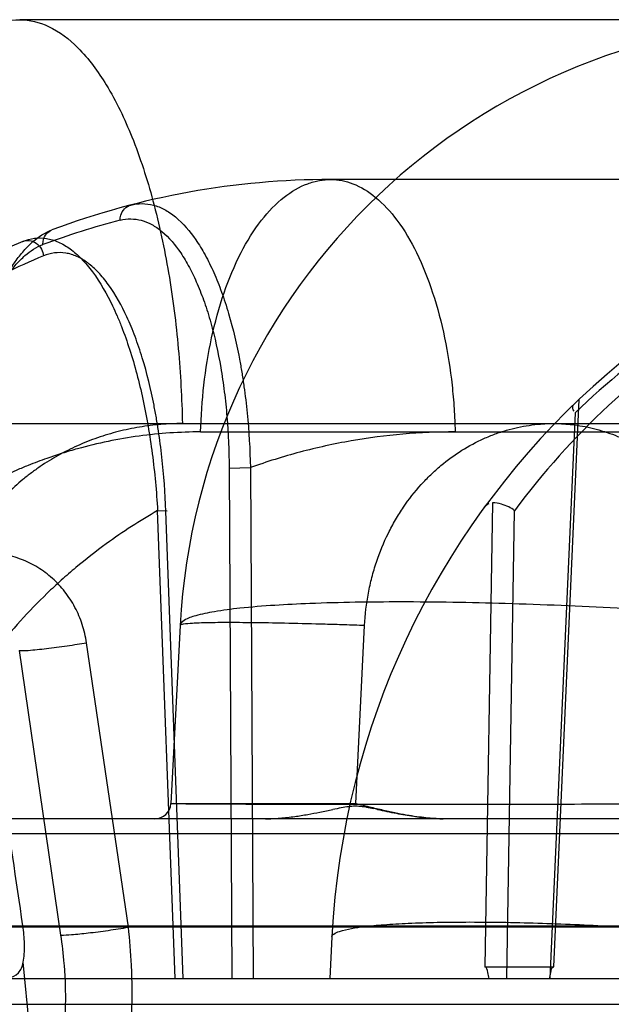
# Model space of a CAD drawing. Header units: millimetres. Extents: x 0 to 297, y 0 to 210.
# Tile 300 of 455: x 146.0368 to 146.1146, y 159.9931 to 160.1225. Entities that reach past the tile are written whole.
import ezdxf

# ---------------------------------------------------------------- set-up
doc = ezdxf.new("R2010")
doc.units = ezdxf.units.MM
doc.header["$LTSCALE"] = 16.335
doc.layers.add('INTFCLR_144815', color=7, linetype='CONTINUOUS')

msp = doc.modelspace()

# ---------------------------------------------------------------- linework, layer by layer
at = {"layer": 'INTFCLR_144815', "color": 9, "linetype": 'Continuous'}
for p, q in [((146.2432842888, 160.1224782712), (146.0368235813, 160.1224782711)), ((146.3486807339, 160.1014782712), (146.0777518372, 160.1014782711)), ((146.107067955, 159.9980053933), (146.1104030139, 160.0725745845)), ((146.1098885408, 160.0708381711), (146.1065582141, 159.9964782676)), ((146.0141136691, 160.0694090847), (146.4108861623, 160.0694090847)), ((146.0606249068, 160.0683100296), (146.3836327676, 160.0683100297)), ((146.0643793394, 160.0635467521), (146.0671743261, 160.0636200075)), ((146.0643793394, 160.0635467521), (146.0647450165, 159.9964782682)), ((146.0671743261, 160.0636200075), (146.0675361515, 159.9964782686)), ((146.0990218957, 160.058992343), (146.098008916, 159.9980053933)), ((146.0572680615, 159.9964782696), (146.0549676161, 160.0579753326)), ((146.0549676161, 160.0579753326), (146.0562362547, 160.0579412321)), ((146.0549676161, 160.0579753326), (146.0562362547, 160.0579412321)), ((146.0583501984, 159.9964782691), (146.0560564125, 160.057902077)), ((146.1008950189, 159.9964782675), (146.1019123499, 160.0579626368)), ((146.0579387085, 160.0428746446), (146.0567120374, 160.0194683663)), ((146.0511350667, 160.0032339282), (146.04561886, 160.0406072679)), ((146.0367632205, 160.0395733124), (146.0422149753, 160.0021999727)), ((146.0567120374, 160.0194683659), (146.081025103, 160.0194683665)), ((146.1219469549, 160.0174782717), (145.5572685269, 160.0174782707)), ((146.1229820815, 160.0154881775), (146.0241145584, 160.0154881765)), ((146.3020057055, 160.0032339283), (145.2806660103, 160.0032339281)), ((145.2998797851, 160.0034171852), (146.284775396, 160.0034171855)), ((146.0778957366, 160.0019735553), (146.0776077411, 159.9964782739)), ((146.0389232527, 159.9815211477), (146.0372894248, 159.998629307)), ((145.1980357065, 159.9964782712), (146.3013846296, 159.9964782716)), ((145.7482802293, 159.9931004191), (146.1536651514, 159.9931004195))]:
    msp.add_line(p, q, dxfattribs=at)
at = {"layer": 'INTFCLR_144815', "color": 6, "linetype": 'Continuous'}
for p, q in [((146.081025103, 160.0194683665), (146.0821902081, 160.0428749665)), ((146.0980089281, 159.9980053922), (146.1070679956, 159.9980053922))]:
    msp.add_line(p, q, dxfattribs=at)
at = {"layer": 'INTFCLR_144815', "color": 7, "linetype": 'Continuous'}
msp.add_line((146.0824254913, 160.0189872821), (146.0833567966, 160.0188143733), dxfattribs=at)
at = {"layer": 'INTFCLR_144815', "color": 9, "linetype": 'Continuous'}
for centre, radius, start, end in [((146.1418235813, 160.0384782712), 0.084, 90.0000000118, 176.9999999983), ((146.0777518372, 159.9964782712), 0.105, 90.0000000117, 110.4462101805), ((146.1827518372, 159.9964782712), 0.105, 90.0000000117, 176.9999999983), ((146.0758544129, 159.9964490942), 0.1029689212, 104.5142652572, 110.4442225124), ((146.0777518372, 159.9964782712), 0.105, 112.6987177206, 176.9999999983), ((146.0797038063, 159.9964451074), 0.1029774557, 112.7010860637, 118.9873985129), ((146.1810530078, 159.9965152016), 0.1028996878, 114.572943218, 133.7563142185), ((146.1844500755, 159.9965154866), 0.1028992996, 122.6350807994, 143.3332879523), ((146.0546149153, 160.0195782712), 0.0021, 270.0000000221, 357.0000000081)]:
    msp.add_arc(centre, radius, start, end, dxfattribs=at)
at = {"layer": 'INTFCLR_144815', "color": 6, "linetype": 'Continuous'}
msp.add_ellipse((145.8089783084, 160.1812760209), major_axis=(-0.5574735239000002, 3.7349190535), ratio=0.0529129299, start_param=-1.6263310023, end_param=-1.6166418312, dxfattribs=at)
at = {"layer": 'INTFCLR_144815', "color": 9, "linetype": 'Continuous'}
for points, knots in [([(146.0141136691, 160.0694090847), (146.014183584, 160.0726942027), (146.0145612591, 160.079323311), (146.0158766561, 160.089123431), (146.017983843, 160.0984674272), (146.0208310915, 160.1067953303), (146.0242897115, 160.1136305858), (146.0281939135, 160.118661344), (146.0323972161, 160.1217538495), (146.0354514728, 160.1224782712), (146.0368235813, 160.1224782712)], [0, 0, 0, 0, 0.160001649, 0.322987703, 0.4809695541, 0.6256896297, 0.7505174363, 0.8523808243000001, 0.9331865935, 1, 1, 1, 1]), ([(146.0368235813, 160.1224782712), (146.0381203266, 160.1224782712), (146.0410328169, 160.1217370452), (146.0449864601, 160.1186258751), (146.0486519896, 160.1135998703), (146.0519024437, 160.1067727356), (146.0545808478, 160.0984527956), (146.0565642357, 160.0891148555), (146.0578027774, 160.0793191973), (146.0581583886, 160.0726936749), (146.0582242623, 160.0694090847)], [0, 0, 0, 0, 0.0639202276, 0.1425429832, 0.2433331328, 0.368165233, 0.5137645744, 0.6732389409, 0.8380607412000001, 1, 1, 1, 1]), ([(146.0606249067, 160.0683100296), (146.0606776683, 160.0703645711), (146.0609634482, 160.0745168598), (146.0619587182, 160.0806529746), (146.0635552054, 160.0865073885), (146.0657159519, 160.0917294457), (146.0683488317, 160.0960161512), (146.0713196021, 160.0991607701), (146.0740669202, 160.1007930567), (146.0759774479, 160.1013184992), (146.0770012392, 160.1014558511), (146.0775036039, 160.1014782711), (146.0777518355, 160.1014782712)], [0, 0, 0, 0, 0.1530411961, 0.3094659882, 0.4621804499, 0.6039100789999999, 0.7289310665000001, 0.8347633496, 0.923165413, 0.9626138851, 0.9815155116, 1, 1, 1, 1]), ([(146.0777518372, 160.1014782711), (146.0787341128, 160.1014782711), (146.0808785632, 160.1010466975), (146.0839082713, 160.0991442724), (146.0867416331, 160.0959986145), (146.0892483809, 160.0917151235), (146.0913080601, 160.0864974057), (146.0928300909, 160.0806471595), (146.0936239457, 160.0755191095), (146.0939411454, 160.0718836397), (146.0940408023, 160.0700826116), (146.094081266, 160.0690665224), (146.0940962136, 160.0685616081), (146.0941023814, 160.0683100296)], [0, 0, 0, 0, 0.0740509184, 0.1604989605, 0.2652864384, 0.3902467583, 0.5327638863, 0.6868796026, 0.8450570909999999, 0.9233402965, 0.9619201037, 0.981028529, 1, 1, 1, 1]), ([(146.0500482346, 160.0961317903), (146.0500422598, 160.0963525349), (146.0501257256, 160.0971983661), (146.0508353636, 160.0979715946), (146.05144016, 160.0981281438)], [0, 0, 0, 0, 0.2611605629, 1, 1, 1, 1]), ([(146.05144016, 160.0981281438), (146.0523971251, 160.0983758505), (146.0539986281, 160.0983658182), (146.0556684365, 160.0976721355), (146.0566123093, 160.0970990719), (146.0581461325, 160.0959467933), (146.0594698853, 160.0943751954), (146.0606259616, 160.0925935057), (146.0614479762, 160.0911730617), (146.062406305, 160.0892141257), (146.0632446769, 160.0871073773), (146.0638677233, 160.0852938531), (146.0647928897, 160.082304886), (146.0655172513, 160.0791772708), (146.0660792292, 160.0759522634), (146.0664248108, 160.0736708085), (146.0669128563, 160.0695654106), (146.0671212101, 160.0660092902), (146.0671743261, 160.0636200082)], [0, 0, 0, 0, 0.0715343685, 0.1095653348, 0.1299825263, 0.1513156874, 0.2482079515, 0.2760557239, 0.30514592, 0.3668895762, 0.4336871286, 0.4690921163, 0.5056384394, 0.6600890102, 0.7008801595, 0.742547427, 0.8270538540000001, 1, 1, 1, 1]), ([(146.0500482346, 160.0961317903), (146.0509445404, 160.0963637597), (146.05244443, 160.0963545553), (146.05400433, 160.09569833), (146.054883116, 160.0951572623), (146.0563104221, 160.0940692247), (146.0575360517, 160.0925864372), (146.0586011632, 160.0909070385), (146.0593575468, 160.0895667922), (146.0602355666, 160.0877182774), (146.0609995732, 160.085731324), (146.0615639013, 160.0840205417), (146.062398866, 160.0811982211), (146.0630403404, 160.0782457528), (146.0635268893, 160.0752024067), (146.0638216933, 160.0730471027), (146.0642245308, 160.0691651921), (146.0643668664, 160.0658045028), (146.0643793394, 160.0635467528)], [0, 0, 0, 0, 0.0712750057, 0.1090843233, 0.1293826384, 0.1505957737, 0.2470602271, 0.2748170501, 0.3038273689, 0.3654517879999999, 0.4321757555, 0.4675691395, 0.5041169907, 0.6587355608, 0.6996159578, 0.7413933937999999, 0.8261857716, 1, 1, 1, 1]), ([(146.0289444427, 160.059431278), (146.028970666, 160.0614939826), (146.0291449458, 160.0655687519), (146.0296868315, 160.0706038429), (146.0303249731, 160.074498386), (146.0310707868, 160.0781400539), (146.0318979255, 160.0811917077), (146.032753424, 160.0836700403), (146.0333274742, 160.085190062), (146.034355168, 160.0875789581), (146.035575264, 160.0897817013), (146.0367725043, 160.0914107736), (146.0375286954, 160.092327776), (146.0388261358, 160.0936477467), (146.0401538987, 160.094520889), (146.0410724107, 160.0948633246)], [0, 0, 0, 0, 0.1588797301, 0.3138924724, 0.3897147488, 0.4627530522, 0.6001549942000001, 0.6327617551, 0.6646690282, 0.7252669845, 0.8330395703, 0.8574533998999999, 0.8809249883, 0.9245009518, 1, 1, 1, 1]), ([(146.0398878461, 160.0929322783), (146.0398784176, 160.0931367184), (146.0399358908, 160.0939209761), (146.040530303, 160.0946612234), (146.0410724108, 160.0948633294)], [0, 0, 0, 0, 0.2613045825, 1, 1, 1, 1]), ([(146.0372338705, 160.0933456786), (146.038198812, 160.0937492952), (146.0395960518, 160.0939350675), (146.0411486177, 160.0935688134), (146.0422199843, 160.0931685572), (146.0435470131, 160.0923718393), (146.0447616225, 160.0912852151), (146.0457088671, 160.0902336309), (146.0472410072, 160.088283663), (146.0485293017, 160.0860034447), (146.0496540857, 160.0835303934), (146.0504312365, 160.0816430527), (146.0517069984, 160.0780450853), (146.0526962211, 160.0742543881), (146.0533911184, 160.0708602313), (146.053826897, 160.0684698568), (146.0544730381, 160.0641858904), (146.0548197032, 160.0604722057), (146.054967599, 160.0579753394)], [0, 0, 0, 0, 0.0718393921, 0.0903706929, 0.109456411, 0.1501677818, 0.195791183, 0.2208879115, 0.2473193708, 0.3660102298, 0.3992872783, 0.4339862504, 0.5061500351, 0.6613396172, 0.7024945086, 0.7441153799, 0.8282067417, 1, 1, 1, 1]), ([(146.0372338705, 160.0933456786), (146.0374949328, 160.0934548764), (146.0381326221, 160.0935474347), (146.039068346, 160.0931807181), (146.0397418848, 160.0924067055), (146.0399360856, 160.0917554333), (146.0399623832, 160.0914449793)], [0, 0, 0, 0, 0.2221693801, 0.4826859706, 0.7553876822, 1, 1, 1, 1]), ([(146.0279075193, 160.0593580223), (146.0279807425, 160.0613223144), (146.0282326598, 160.0651976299), (146.0288393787, 160.0699801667), (146.0295080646, 160.0736740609), (146.0302700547, 160.0771239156), (146.0310934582, 160.0800128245), (146.0319333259, 160.0823576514), (146.0324940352, 160.0837951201), (146.0334921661, 160.0860529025), (146.0346656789, 160.0881342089), (146.0358103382, 160.0896733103), (146.0365313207, 160.090539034), (146.0377635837, 160.0917836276), (146.0390196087, 160.0926087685), (146.0398878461, 160.0929322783)], [0, 0, 0, 0, 0.1593385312, 0.3146008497, 0.3904909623, 0.4635624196, 0.6009589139, 0.6335537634, 0.6654477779, 0.72600517, 0.8336470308, 0.858018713, 0.8814391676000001, 0.9248927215, 1, 1, 1, 1]), ([(146.0560564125, 160.0579020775), (146.0559677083, 160.0602754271), (146.055713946, 160.063804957), (146.0551805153, 160.0678786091), (146.0548105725, 160.0701477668), (146.0542132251, 160.0733639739), (146.0533419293, 160.0769554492), (146.0521941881, 160.08036608), (146.0514900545, 160.0821532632), (146.0504684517, 160.0844917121), (146.0492896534, 160.0866496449), (146.0478744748, 160.0884961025), (146.046998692, 160.0894906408), (146.0458721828, 160.0905186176), (146.0446360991, 160.0912730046), (146.0436358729, 160.0916522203), (146.042180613, 160.092000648), (146.0408686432, 160.091824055), (146.0399623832, 160.0914449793)], [0, 0, 0, 0, 0.1730886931, 0.25758449, 0.299355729, 0.3406285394, 0.4959960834, 0.5681057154, 0.6027433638, 0.635939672, 0.7541532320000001, 0.7804338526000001, 0.8053758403, 0.8506741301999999, 0.8910643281, 0.9100052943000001, 0.9284072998, 1, 1, 1, 1]), ([(146.0582242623, 160.0694090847), (146.0572739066, 160.0694089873), (146.055378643, 160.0693306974), (146.0525592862, 160.0689785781), (146.0502448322, 160.0684920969), (146.048418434, 160.0679864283), (146.0466120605, 160.0674022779), (146.0444120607, 160.0665313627), (146.0418831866, 160.0652664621), (146.0398816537, 160.0640331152), (146.0383498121, 160.0629396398), (146.036871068, 160.0617760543), (146.0351356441, 160.0602030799), (146.0332521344, 160.0581353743), (146.0318606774, 160.056271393), (146.0308635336, 160.0546992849), (146.0299486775, 160.0530814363), (146.0289694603, 160.0509836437), (146.0280676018, 160.0483625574), (146.0275521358, 160.0461070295), (146.0272881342, 160.0442691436), (146.0272067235, 160.0433398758), (146.0271789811, 160.042874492)], [0, 0, 0, 0, 0.063431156, 0.1264340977, 0.1894382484, 0.2210834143, 0.2528896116, 0.3161184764, 0.3787953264, 0.4413856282, 0.4728085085, 0.504375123, 0.5669373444, 0.6288857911, 0.6907827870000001, 0.7219098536, 0.7530954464, 0.8147885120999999, 0.8761207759, 0.9377783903, 0.9688829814, 1, 1, 1, 1]), ([(146.0821901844, 160.0428744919), (146.0822612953, 160.0442998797), (146.0825119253, 160.0464267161), (146.083053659, 160.0488535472), (146.0834311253, 160.0502123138), (146.0840535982, 160.0521874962), (146.0849629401, 160.0544004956), (146.0860820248, 160.0564803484), (146.0867666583, 160.0576084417), (146.0878133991, 160.0592054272), (146.0891671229, 160.0609333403), (146.0906705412, 160.0624859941), (146.0915498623, 160.0633037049), (146.0928592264, 160.0644403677), (146.0949089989, 160.0659343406), (146.0973551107, 160.067242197), (146.0993441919, 160.0680521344), (146.1013127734, 160.0686986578), (146.1033141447, 160.0691346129), (146.1062991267, 160.0694708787), (146.1092877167, 160.0693973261), (146.1126856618, 160.0687355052), (146.1147974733, 160.0680224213), (146.1161695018, 160.0674322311), (146.1170811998, 160.067004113), (146.1185664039, 160.066215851), (146.1197661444, 160.0654317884), (146.1205104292, 160.0648831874)], [0, 0, 0, 0, 0.0785515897, 0.1173953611, 0.1367855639, 0.1561520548, 0.2313760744, 0.2679570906, 0.2860681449, 0.3039893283, 0.3730499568, 0.4064089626, 0.4228702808, 0.4391259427, 0.5018360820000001, 0.5619827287, 0.5912881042, 0.6199571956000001, 0.6759585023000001, 0.7035977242, 0.7852407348, 0.8391385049, 0.8936825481, 0.9075051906, 0.9213412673, 0.9491084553, 1, 1, 1, 1]), ([(146.0606249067, 160.0683100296), (146.0579215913, 160.0683098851), (146.0524574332, 160.0679420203), (146.0464031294, 160.0666965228), (146.0424108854, 160.0655170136), (146.0402345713, 160.0647912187), (146.0382477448, 160.064042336), (146.0343424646, 160.0624165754), (146.0313550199, 160.0608812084), (146.0289444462, 160.0594312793)], [0, 0, 0, 0, 0.2436289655, 0.4918676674, 0.5552007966, 0.6187534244, 0.6985806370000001, 0.7464829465, 1, 1, 1, 1]), ([(146.0941023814, 160.0683100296), (146.0918132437, 160.0683094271), (146.0872346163, 160.068114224), (146.0804062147, 160.0672277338), (146.0736922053, 160.0657580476), (146.0693151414, 160.0643941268), (146.0671743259, 160.0636200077)], [0, 0, 0, 0, 0.2500726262, 0.499916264, 0.7513103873, 1, 1, 1, 1]), ([(146.0549675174, 160.0579753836), (146.052643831, 160.0566425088), (146.0489686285, 160.0542670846), (146.0448506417, 160.0510603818), (146.0422909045, 160.0488451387), (146.038578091, 160.0453985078), (146.0334614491, 160.0397427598), (146.0294419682, 160.0337585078), (146.0273780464, 160.0300531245), (146.0265730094, 160.0285418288), (146.0252446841, 160.0258689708), (146.0229012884, 160.0204000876), (146.0209406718, 160.0138528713), (146.0199013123, 160.0079730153), (146.0195022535, 160.0045566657), (146.0193697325, 160.0028353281), (146.0193204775, 160.001973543)], [0, 0, 0, 0, 0.1161856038, 0.1893382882, 0.2262190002, 0.2629756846, 0.4090375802, 0.5558206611, 0.5743859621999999, 0.5929965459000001, 0.6300833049, 0.7038071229, 0.85085518, 0.9251443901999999, 0.9625617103, 1, 1, 1, 1]), ([(146.0456188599, 160.0406072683), (146.0454982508, 160.0414227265), (146.0451207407, 160.0430260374), (146.0443159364, 160.0449192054), (146.0434901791, 160.0463231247), (146.0425520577, 160.0476401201), (146.0414478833, 160.0488242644), (146.0402061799, 160.0498403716), (146.0388863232, 160.0507350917), (146.037453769, 160.051444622), (146.0359487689, 160.0519463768), (146.0344070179, 160.0523076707), (146.033219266, 160.052417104), (146.0324295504, 160.0524171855)], [0, 0, 0, 0, 0.1282391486, 0.2548201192, 0.3184124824, 0.3813238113, 0.5061183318, 0.5687353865, 0.630643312, 0.7539075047, 0.8158094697, 0.8771456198, 1, 1, 1, 1]), ([(146.1435422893, 160.0428744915), (146.139054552, 160.0433727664), (146.1296931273, 160.0442441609), (146.1154082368, 160.045198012), (146.1010167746, 160.0458079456), (146.0875237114, 160.0460330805), (146.0758818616, 160.0458680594), (146.0677063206, 160.0453905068), (146.062718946, 160.0447813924), (146.0602332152, 160.0442497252), (146.0586964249, 160.0437880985), (146.057953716, 160.0431593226), (146.0579387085, 160.0428746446)], [0, 0, 0, 0, 0.1570271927, 0.3269078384, 0.4978357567, 0.6579291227, 0.7960917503, 0.9028482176, 0.942148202, 0.9712757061, 0.9900861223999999, 1, 1, 1, 1]), ([(146.0821901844, 160.0428744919), (146.081746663, 160.0428893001), (146.0808660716, 160.0429185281), (146.0791335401, 160.0429730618), (146.0762498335, 160.043058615), (146.0723901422, 160.043156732), (146.0681891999, 160.0432327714), (146.0650792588, 160.0432585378), (146.0629428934, 160.0432508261), (146.0616294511, 160.0432331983), (146.0605123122, 160.0432034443), (146.0594466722, 160.0431556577), (146.0586027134, 160.0430884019), (146.0581100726, 160.0429943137), (146.0579409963, 160.0429182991), (146.0579387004, 160.0428744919)], [0, 0, 0, 0, 0.0547764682, 0.1087554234, 0.2139605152, 0.4108819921, 0.5853297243, 0.7325688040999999, 0.7947945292, 0.8489695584, 0.8948470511, 0.9323141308, 0.9819931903, 0.9945852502, 1, 1, 1, 1]), ([(146.0367632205, 160.0395733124), (146.0375513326, 160.0395556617), (146.038747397, 160.0396813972), (146.0403856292, 160.039854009), (146.0416999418, 160.0400194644), (146.0430516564, 160.0402051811), (146.0443624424, 160.0404016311), (146.0452126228, 160.0405389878), (146.0456188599, 160.0406072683)], [0, 0, 0, 0, 0.2650821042, 0.4026540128, 0.5543220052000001, 0.7104117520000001, 0.8614799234, 1, 1, 1, 1]), ([(146.1421128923, 160.0194683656), (146.1412420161, 160.0194647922), (146.1398171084, 160.0194591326), (146.137826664, 160.0194516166), (146.1343833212, 160.0194391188), (146.1289729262, 160.0194214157), (146.1236149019, 160.019406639), (146.1199566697, 160.019397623), (146.1175719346, 160.0193920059), (146.1132193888, 160.019382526), (146.1082574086, 160.0193734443), (146.1039280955, 160.0193670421), (146.1014661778, 160.0193638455), (146.0978561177, 160.0193595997), (146.092608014, 160.0193550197), (146.0868956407, 160.0193530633), (146.0825335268, 160.0193535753), (146.0785302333, 160.0193553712), (146.0747412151, 160.0193590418), (146.0711763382, 160.0193649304), (146.0680984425, 160.0193716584), (146.0647682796, 160.0193815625), (146.0617983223, 160.0193960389), (146.0600393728, 160.0194075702), (146.0592240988, 160.019415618), (146.0585651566, 160.0194191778), (146.0579215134, 160.0194437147), (146.0572494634, 160.0194108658), (146.05697988, 160.019497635), (146.0567098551, 160.019426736), (146.0567120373, 160.0194683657)], [0, 0, 0, 0, 0.030592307, 0.0500544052, 0.069920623, 0.1515504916, 0.2401112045, 0.2581374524, 0.2800568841, 0.3238821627, 0.4110335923, 0.4543610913, 0.4759619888, 0.4975156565, 0.581174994, 0.6603168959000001, 0.6981793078, 0.7344068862, 0.800944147, 0.831279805, 0.8596332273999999, 0.9090659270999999, 0.9482527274, 0.9639875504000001, 0.9708204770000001, 0.9769370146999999, 0.9869971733, 0.9941881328, 0.9985356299, 1, 1, 1, 1]), ([(146.0422149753, 160.0021999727), (146.0426878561, 160.0021873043), (146.0438958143, 160.0022716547), (146.0459777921, 160.0024810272), (146.0484793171, 160.0028113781), (146.0502459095, 160.0030838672), (146.0511350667, 160.0032339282)], [0, 0, 0, 0, 0.1579244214, 0.4032787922, 0.6989636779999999, 1, 1, 1, 1]), ([(146.045700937, 159.9756616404), (146.0470308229, 159.9761230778), (146.0483461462, 159.9777899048), (146.0493640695, 159.9799359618), (146.0501250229, 159.9819880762), (146.0506913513, 159.9842960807), (146.0511116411, 159.9868148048), (146.0514493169, 159.9896699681), (146.0515898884, 159.9922756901), (146.0516158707, 159.9945824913), (146.0516060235, 159.9961980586), (146.0515150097, 159.9990876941), (146.0513174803, 160.0015703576), (146.0511350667, 160.0032339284)], [0, 0, 0, 0, 0.144372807, 0.1929255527, 0.2463747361, 0.3678866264, 0.4362223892, 0.5081771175, 0.6626706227, 0.7035264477, 0.7447849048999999, 0.8283583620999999, 1, 1, 1, 1]), ([(146.0778957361, 160.0019735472), (146.077903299, 160.0021178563), (146.078230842, 160.0024653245), (146.0796417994, 160.0029688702), (146.0818869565, 160.0033161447), (146.084905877, 160.0035987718), (146.0881165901, 160.003780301), (146.0918953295, 160.0038925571), (146.0977822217, 160.0039430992), (146.1056469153, 160.0037971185), (146.1150254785, 160.0033698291), (146.1225093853, 160.0028422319), (146.1273370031, 160.002405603), (146.1295010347, 160.0021872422), (146.1306501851, 160.0020651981), (146.1312068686, 160.0020041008), (146.1314806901, 160.001973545)], [0, 0, 0, 0, 0.0080274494, 0.0231801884, 0.08428779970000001, 0.1323595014, 0.1920975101, 0.2627327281, 0.3424013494, 0.5190873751, 0.6996263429, 0.8638721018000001, 0.9358051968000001, 0.9688903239, 0.9846946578, 1, 1, 1, 1]), ([(146.0422149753, 160.0021999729), (146.0423964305, 160.0009536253), (146.0426114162, 159.999092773), (146.0427781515, 159.996625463), (146.0428584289, 159.9942856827), (146.0428194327, 159.9920286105), (146.0426462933, 159.9898891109), (146.0424002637, 159.987989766), (146.0417884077, 159.9850502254), (146.0405565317, 159.9820991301), (146.0389228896, 159.9815207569)], [0, 0, 0, 0, 0.1740632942, 0.258673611, 0.3417036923, 0.4976162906, 0.5700645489, 0.6387486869, 0.7604959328, 1, 1, 1, 1])]:
    msp.add_open_spline(points, degree=3, knots=knots, dxfattribs=at)
at = {"layer": 'INTFCLR_144815', "color": 6, "linetype": 'Continuous'}
for points in [[(146.1096441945, 160.0718458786), (146.1094536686, 160.0716610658), (146.1095232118, 160.0712394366), (146.1097115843, 160.0710524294)], [(146.0978768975, 160.0582944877), (146.0980544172, 160.0585382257), (146.0982596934, 160.0588822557), (146.0985612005, 160.0588861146)]]:
    msp.add_open_spline(points, degree=3, dxfattribs=at)
for points, knots in [([(146.1019123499, 160.0579626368), (146.1016779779, 160.0581562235), (146.1011279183, 160.0585057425), (146.1001501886, 160.058864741), (146.0994158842, 160.0589973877), (146.0990218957, 160.058992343)], [0, 0, 0, 0, 0.2927035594, 0.6206003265, 1, 1, 1, 1]), ([(146.0691395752, 160.0174782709), (146.0697814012, 160.0174782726), (146.0710739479, 160.0175405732), (146.0729369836, 160.0177565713), (146.0746856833, 160.0180376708), (146.0763578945, 160.0183544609), (146.0774541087, 160.0185812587), (146.0780241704, 160.018696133)], [0, 0, 0, 0, 0.2143613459, 0.4316104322, 0.6261297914, 0.8057797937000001, 1, 1, 1, 1]), ([(146.0925302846, 160.0174782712), (146.092220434, 160.0174782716), (146.0915605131, 160.017495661), (146.0905076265, 160.0175701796), (146.0893233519, 160.0177053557), (146.0879934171, 160.0179067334), (146.0865051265, 160.0181823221), (146.0848466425, 160.0185392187), (146.0830001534, 160.0189727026), (146.0817079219, 160.0192989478), (146.0810251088, 160.0194683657)], [0, 0, 0, 0, 0.0794224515, 0.1691395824, 0.2704760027, 0.384868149, 0.5138553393, 0.6583821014, 0.8196710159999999, 1, 1, 1, 1]), ([(146.083875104, 160.018709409), (146.0847101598, 160.018538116), (146.0862942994, 160.0182008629), (146.088566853, 160.0177986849), (146.0906187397, 160.0175436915), (146.0919184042, 160.0174782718), (146.0925302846, 160.0174782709)], [0, 0, 0, 0, 0.2920338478, 0.5548414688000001, 0.7903792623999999, 1, 1, 1, 1]), ([(146.0372890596, 159.9986276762), (146.0373519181, 159.9989777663), (146.0374440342, 159.9997872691), (146.0374703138, 160.0013909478), (146.037356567, 160.0026362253), (146.0372423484, 160.0034171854)], [0, 0, 0, 0, 0.2220083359, 0.5073661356, 1, 1, 1, 1]), ([(146.0341431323, 159.9964782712), (146.0345622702, 159.9964782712), (146.035445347, 159.9965119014), (146.0368347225, 159.9971014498), (146.0371979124, 159.9981195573), (146.0372890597, 159.9986276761)], [0, 0, 0, 0, 0.2987403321, 0.6320578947, 1, 1, 1, 1]), ([(146.0985827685, 159.9964782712), (146.0985294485, 159.9967516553), (146.0983917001, 159.9971882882), (146.0982792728, 159.9980053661), (146.0980089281, 159.9980053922)], [0, 0, 0, 0, 0.5074611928, 1, 1, 1, 1]), ([(146.1065349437, 159.9964782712), (146.1065796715, 159.9967389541), (146.1067087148, 159.9971736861), (146.106788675, 159.9980053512), (146.1070679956, 159.9980053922)], [0, 0, 0, 0, 0.4863663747, 1, 1, 1, 1])]:
    msp.add_open_spline(points, degree=3, knots=knots, dxfattribs=at)
at = {"layer": 'INTFCLR_144815', "color": 7, "linetype": 'Continuous'}
msp.add_open_spline([(146.0838750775, 160.0187094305), (146.0835270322, 160.0187839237), (146.0828584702, 160.0189145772), (146.0818934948, 160.019080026), (146.0809764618, 160.0191460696), (146.0800543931, 160.0190734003), (146.0790738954, 160.0189055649), (146.0783860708, 160.018771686), (146.0780241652, 160.0186961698)], degree=3, knots=[0, 0, 0, 0, 0.1803823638, 0.3452075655, 0.4960034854, 0.6448914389, 0.8126378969, 1, 1, 1, 1], dxfattribs=at)

doc.saveas('drawing.dxf')
